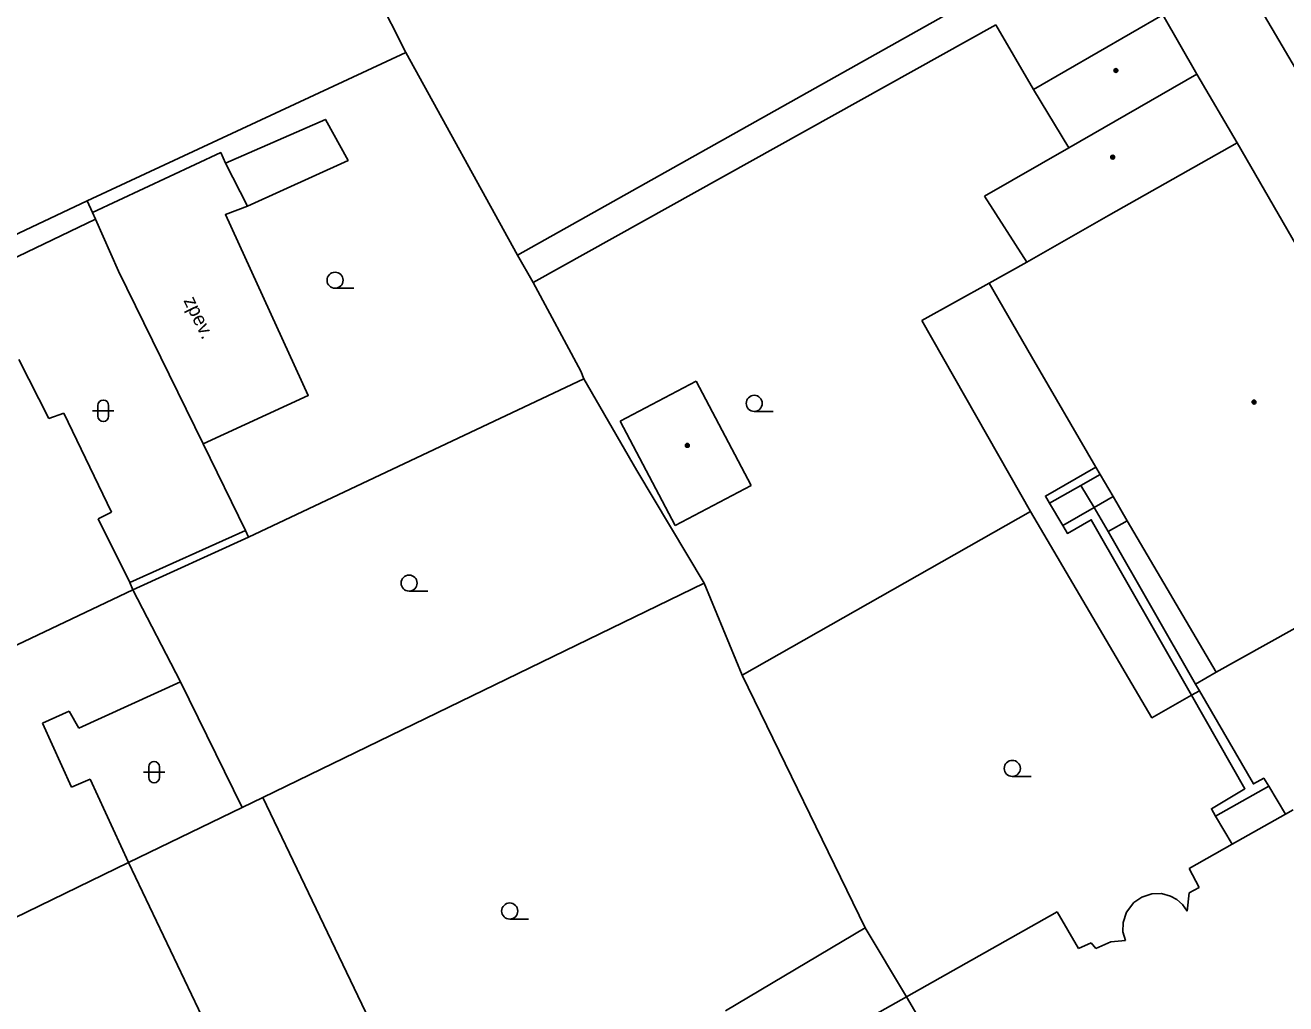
# Model space of a CAD drawing. Extents: x -600391 to -599491, y -1160176 to -1159402.
# Drawn here: x -600164 to -600105.3, y -1159779.9 to -1159734.3 of the extents above; entities that cross this region are included whole.
import ezdxf

# ---------------------------------------------------------------- set-up
doc = ezdxf.new("R2010")
doc.units = 0
for name, color, linetype in [('Level 10', 7, 'Continuous'), ('Level 11', 7, 'Continuous'), ('Level 36', 7, 'Continuous'), ('Level 39', 7, 'Continuous'), ('Level 40', 7, 'Continuous'), ('Level 5', 7, 'Continuous'), ('Level 7', 7, 'Continuous')]:
    doc.layers.add(name, color=color, linetype=linetype)

msp = doc.modelspace()

# ---------------------------------------------------------------- linework, layer by layer
at = {"layer": 'Level 10'}
msp.add_lwpolyline([(-600100.2, -1159744.17), (-600104, -1159737.7), (-600109.01, -1159729.18)], dxfattribs=at)
at = {"layer": 'Level 11'}
for points in [[(-600141.1, -1159745), (-600114.87, -1159730.26), (-600120.88, -1159718.92)], [(-600154.71, -1159740.71), (-600150.05, -1159738.67), (-600148.99, -1159740.58), (-600153.69, -1159742.71)], [(-600155.75, -1159753.8), (-600150.85, -1159751.54), (-600154.71, -1159743.11), (-600153.69, -1159742.71), (-600154.71, -1159740.71), (-600154.93, -1159740.22), (-600160.91, -1159743.01)], [(-600161.16, -1159742.46), (-600160.91, -1159743.01), (-600160.77, -1159743.32), (-600159.69, -1159745.74)], [(-600160.77, -1159743.32), (-600185.22, -1159755.07), (-600185.52, -1159754.47)], [(-600159.69, -1159745.74), (-600155.75, -1159753.8), (-600153.77, -1159757.84)], [(-600122.25, -1159748.04), (-600119.11, -1159746.31)], [(-600117.18, -1159756.95), (-600122.25, -1159748.04)], [(-600132.39, -1159760.29), (-600135.53, -1159755.04), (-600138, -1159750.77)], [(-600116.29, -1159756.57), (-600116.49, -1159756.23), (-600114.14, -1159754.88)], [(-600114.83, -1159755.74), (-600113.94, -1159755.23)], [(-600116.29, -1159756.57), (-600114.83, -1159755.74)], [(-600114.83, -1159755.74), (-600114.22, -1159756.77)], [(-600115.68, -1159757.61), (-600116.29, -1159756.57)], [(-600114.22, -1159756.77), (-600113.33, -1159756.26)], [(-600130.62, -1159764.59), (-600117.18, -1159756.95)], [(-600117.18, -1159756.95), (-600111.52, -1159766.57), (-600109.67, -1159765.51)], [(-600115.68, -1159757.61), (-600114.22, -1159756.77)], [(-600114.22, -1159756.77), (-600113.56, -1159757.89)], [(-600109.67, -1159765.51), (-600114.35, -1159757.34), (-600115.46, -1159757.97), (-600115.68, -1159757.61)], [(-600113.56, -1159757.89), (-600112.67, -1159757.39)], [(-600159.17, -1159760.27), (-600153.77, -1159757.84)], [(-600153.77, -1159757.84), (-600153.64, -1159758.15)], [(-600113.56, -1159757.89), (-600109.49, -1159765)], [(-600152.97, -1159770.28), (-600132.39, -1159760.29)], [(-600132.39, -1159760.29), (-600130.62, -1159764.59)], [(-600109.49, -1159765), (-600108.53, -1159764.45)], [(-600153.93, -1159770.75), (-600156.81, -1159764.9)], [(-600109.67, -1159765.51), (-600109.31, -1159765.31)], [(-600109.31, -1159765.31), (-600109.49, -1159765)], [(-600109.31, -1159765.31), (-600106.79, -1159769.65), (-600106.31, -1159769.39), (-600106.07, -1159769.76)], [(-600108.55, -1159771.15), (-600108.75, -1159770.81), (-600107.19, -1159769.88), (-600109.67, -1159765.51)], [(-600108.55, -1159771.15), (-600106.07, -1159769.76)], [(-600106.07, -1159769.76), (-600105.3, -1159771.07)], [(-600159.23, -1159773.32), (-600153.93, -1159770.75)], [(-600153.93, -1159770.75), (-600152.97, -1159770.28)], [(-600152.97, -1159770.28), (-600144.45, -1159788.06)], [(-600107.78, -1159772.46), (-600108.55, -1159771.15)], [(-600131.4, -1159780.23), (-600124.89, -1159776.37)], [(-600122.96, -1159779.58), (-600128.47, -1159782.68)]]:
    msp.add_lwpolyline(points, dxfattribs=at)
at = {"layer": 'Level 36'}
for p, q in [((-600149.6, -1159746.545), (-600148.725, -1159746.545)), ((-600160.906, -1159752.256), (-600159.906, -1159752.256)), ((-600160.656, -1159752.006), (-600160.656, -1159752.506)), ((-600160.156, -1159752.006), (-600160.156, -1159752.506)), ((-600130.06, -1159752.285), (-600129.185, -1159752.285)), ((-600146.15, -1159760.665), (-600145.275, -1159760.665)), ((-600158.286, -1159768.856), (-600158.286, -1159769.356)), ((-600157.786, -1159768.856), (-600157.786, -1159769.356)), ((-600158.536, -1159769.106), (-600157.536, -1159769.106)), ((-600118.03, -1159769.305), (-600117.155, -1159769.305)), ((-600141.46, -1159775.955), (-600140.585, -1159775.955))]:
    msp.add_line(p, q, dxfattribs=at)
for centre in [(-600149.6, -1159746.17), (-600130.06, -1159751.91), (-600146.15, -1159760.29), (-600118.03, -1159768.93), (-600141.46, -1159775.58)]:
    msp.add_circle(centre, 0.375, dxfattribs=at)
for centre, start, end in [((-600160.406, -1159752.006), 0, 180), ((-600160.406, -1159752.506), 180, 0), ((-600158.036, -1159768.856), 0, 180), ((-600158.036, -1159769.356), 180, 0)]:
    msp.add_arc(centre, 0.25, start, end, dxfattribs=at)
at = {"layer": 'Level 39'}
for centre, radius in [((-600113.2, -1159736.39), 0.09), ((-600113.2, -1159736.39), 0.0398), ((-600113.35, -1159740.43), 0.09), ((-600113.35, -1159740.43), 0.0398), ((-600106.76, -1159751.85), 0.09), ((-600106.76, -1159751.85), 0.0398), ((-600133.18, -1159753.87), 0.09), ((-600133.18, -1159753.87), 0.0398)]:
    msp.add_circle(centre, radius, dxfattribs=at)
at = {"layer": 'Level 5'}
for points in [[(-600117.04, -1159737.28), (-600118.8, -1159734.26)], [(-600111.01, -1159733.8), (-600117.04, -1159737.28)], [(-600111.01, -1159733.8), (-600109.42, -1159736.56)], [(-600109.42, -1159736.56), (-600115.4, -1159739.99)], [(-600109.42, -1159736.56), (-600107.55, -1159739.76)], [(-600115.4, -1159739.99), (-600117.04, -1159737.28)], [(-600119.33, -1159742.25), (-600115.4, -1159739.99)], [(-600107.55, -1159739.76), (-600113.55, -1159743.15)], [(-600107.55, -1159739.76), (-600103.72, -1159746.38), (-600103.22, -1159747.24), (-600102.99, -1159747.64)], [(-600117.35, -1159745.33), (-600119.33, -1159742.25)], [(-600113.55, -1159743.15), (-600117.35, -1159745.33)], [(-600119.11, -1159746.31), (-600117.35, -1159745.33)], [(-600117.14, -1159749.73), (-600119.11, -1159746.31)], [(-600164.35, -1159749.87), (-600162.94, -1159752.61)], [(-600114.14, -1159754.88), (-600117.14, -1159749.73)], [(-600136.31, -1159752.74), (-600132.76, -1159750.87)], [(-600132.76, -1159750.87), (-600130.2, -1159755.74)], [(-600162.94, -1159752.61), (-600162.24, -1159752.36)], [(-600162.24, -1159752.36), (-600160.03, -1159756.98)], [(-600133.75, -1159757.61), (-600136.31, -1159752.74)], [(-600113.94, -1159755.23), (-600114.14, -1159754.88)], [(-600113.33, -1159756.26), (-600113.94, -1159755.23)], [(-600130.2, -1159755.74), (-600133.75, -1159757.61)], [(-600112.67, -1159757.39), (-600113.33, -1159756.26)], [(-600160.03, -1159756.98), (-600160.65, -1159757.29)], [(-600160.65, -1159757.29), (-600159.17, -1159760.27)], [(-600108.53, -1159764.45), (-600112.67, -1159757.39)], [(-600159.03, -1159760.61), (-600176.14, -1159768.74)], [(-600159.17, -1159760.27), (-600159.03, -1159760.61)], [(-600159.03, -1159760.61), (-600156.81, -1159764.9)], [(-600103.75, -1159761.78), (-600108.53, -1159764.45)], [(-600156.81, -1159764.9), (-600161.55, -1159767.06)], [(-600161.99, -1159766.26), (-600163.24, -1159766.82)], [(-600161.55, -1159767.06), (-600161.99, -1159766.26)], [(-600163.24, -1159766.82), (-600161.88, -1159769.81)], [(-600161.88, -1159769.81), (-600161.01, -1159769.43)], [(-600161.01, -1159769.43), (-600159.23, -1159773.32)], [(-600107.78, -1159772.46), (-600105.3, -1159771.07)], [(-600105.3, -1159771.07), (-600104.93, -1159770.86)], [(-600109.79, -1159773.59), (-600107.78, -1159772.46)], [(-600159.23, -1159773.32), (-600171.08, -1159779.08)], [(-600159.23, -1159773.32), (-600150.75, -1159791.1)], [(-600109.32, -1159774.48), (-600109.79, -1159773.59)], [(-600111.99, -1159774.93), (-600111.52, -1159774.78)], [(-600111.52, -1159774.78), (-600111.07, -1159774.77)], [(-600111.07, -1159774.77), (-600110.65, -1159774.89)], [(-600109.88, -1159775.58), (-600109.79, -1159774.73)], [(-600109.79, -1159774.73), (-600109.32, -1159774.48)], [(-600112.7, -1159775.64), (-600112.37, -1159775.19)], [(-600112.37, -1159775.19), (-600111.99, -1159774.93)], [(-600110.65, -1159774.89), (-600110.36, -1159775.05)], [(-600110.36, -1159775.05), (-600110.1, -1159775.27)], [(-600110.1, -1159775.27), (-600109.88, -1159775.58)], [(-600122.96, -1159779.58), (-600115.94, -1159775.62)], [(-600115.94, -1159775.62), (-600114.95, -1159777.32)], [(-600112.86, -1159776.12), (-600112.7, -1159775.64)], [(-600112.87, -1159776.55), (-600112.86, -1159776.12)], [(-600112.76, -1159776.95), (-600112.87, -1159776.55)], [(-600114.95, -1159777.32), (-600114.36, -1159777.07)], [(-600114.36, -1159777.07), (-600114.14, -1159777.33)], [(-600114.14, -1159777.33), (-600113.43, -1159777.02)], [(-600113.43, -1159777.02), (-600112.76, -1159776.95)], [(-600115.78, -1159791.88), (-600122.96, -1159779.58)]]:
    msp.add_lwpolyline(points, dxfattribs=at)
at = {"layer": 'Level 7'}
for points in [[(-600152.36, -1159723.54), (-600150.35, -1159727.52), (-600146.3, -1159735.55)], [(-600140.36, -1159746.28), (-600118.8, -1159734.26)], [(-600161.16, -1159742.46), (-600146.3, -1159735.55)], [(-600146.3, -1159735.55), (-600141.1, -1159745)], [(-600181.63, -1159752.15), (-600161.16, -1159742.46)], [(-600141.1, -1159745), (-600140.36, -1159746.28)], [(-600138, -1159750.77), (-600138.14, -1159750.41), (-600140.36, -1159746.28)], [(-600153.64, -1159758.15), (-600138, -1159750.77)], [(-600159.03, -1159760.61), (-600153.64, -1159758.15)], [(-600130.62, -1159764.59), (-600124.89, -1159776.37)], [(-600124.89, -1159776.37), (-600122.96, -1159779.58)]]:
    msp.add_lwpolyline(points, dxfattribs=at)

# ---------------------------------------------------------------- texts
at = {"layer": 'Level 40'}
msp.add_text('zpev.', height=0.65, rotation=296, dxfattribs=at).set_placement((-600156.68, -1159747.11))

doc.saveas('drawing.dxf')
